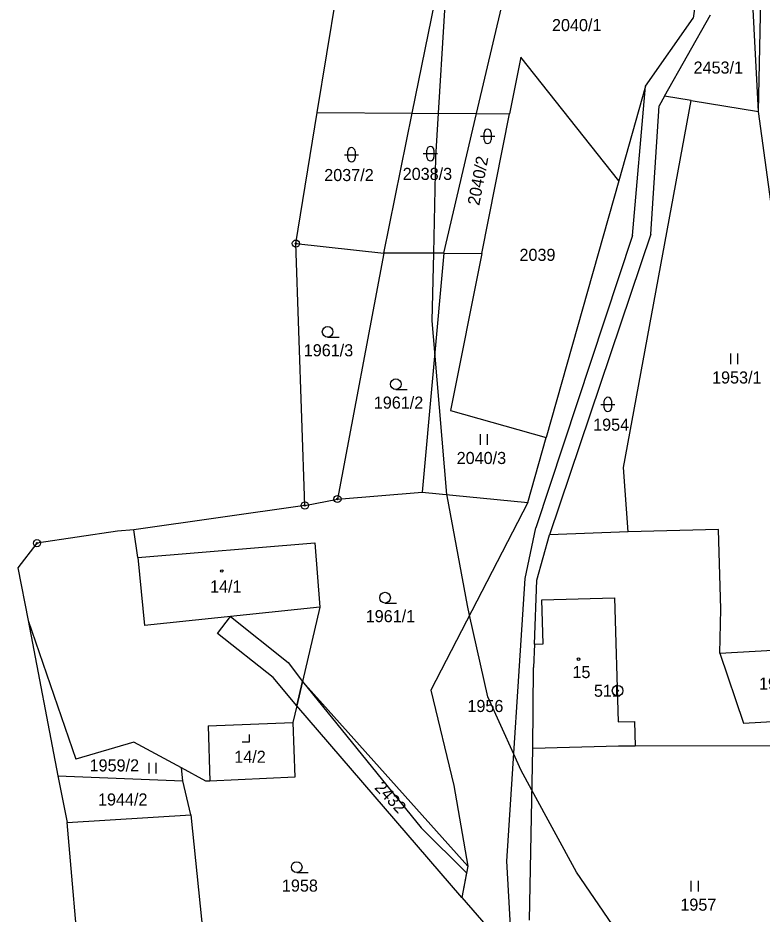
# Model space of a CAD drawing. Extents: x -546762 to -540209, y -1046851 to -1035694.
# Drawn here: x -542545.9 to -542441.3, y -1038702.7 to -1038576.7 of the extents above; entities that cross this region are included whole.
import ezdxf

# ---------------------------------------------------------------- set-up
doc = ezdxf.new("R2010")
doc.units = 0
for name, color, linetype in [('Vrstva 1', 7, 'Continuous'), ('Vrstva 17', 7, 'Continuous'), ('Vrstva 18', 7, 'Continuous'), ('Vrstva 19', 7, 'Continuous'), ('Vrstva 24', 7, 'Continuous'), ('Vrstva 25', 7, 'Continuous'), ('Vrstva 3', 7, 'Continuous'), ('Vrstva 30', 7, 'Continuous'), ('Vrstva 37', 7, 'Continuous'), ('Vrstva 4', 7, 'Continuous'), ('Vrstva 52', 7, 'Continuous'), ('Vrstva 6', 7, 'Continuous')]:
    doc.layers.add(name, color=color, linetype=linetype)

msp = doc.modelspace()

# ---------------------------------------------------------------- linework, layer by layer
at = {"layer": 'Vrstva 1'}
for p, q in [((-542503.83, -1038590.01), (-542490.48, -1038590.11)), ((-542506.84, -1038608.45), (-542494.49, -1038609.78)), ((-542505.58, -1038645.27), (-542500.99, -1038644.36)), ((-542529.08, -1038652.56), (-542529.6, -1038648.68)), ((-542544.5, -1038661.46), (-542537.78, -1038680.94)), ((-542540.33, -1038683.26), (-542522.71, -1038684)), ((-542521.63, -1038688.77), (-542522.71, -1038684))]:
    msp.add_line(p, q, dxfattribs=at)
for points in [[(-542490.48, -1038590.11), (-542482.76, -1038552.2)], [(-542481.44, -1038590.17), (-542474.24, -1038559.49)], [(-542449.04, -1038562.88), (-542450.98, -1038576.75)], [(-542503.83, -1038590.01), (-542499.78, -1038565.24)], [(-542441.79, -1038589.88), (-542442.59, -1038574.64)], [(-542457.66, -1038586.32), (-542450.98, -1038576.75)], [(-542454.99, -1038587.7), (-542448.53, -1038576.29)], [(-542475.21, -1038582.24), (-542476.8, -1038590.21)], [(-542461.43, -1038599.64), (-542475.21, -1038582.24)], [(-542457.66, -1038586.32), (-542461.43, -1038599.64)], [(-542459.52, -1038607.31), (-542457.66, -1038586.32)], [(-542460.77, -1038639.93), (-542451.24, -1038588.32)], [(-542454.99, -1038587.7), (-542455.77, -1038589.09)], [(-542451.24, -1038588.32), (-542454.99, -1038587.7)], [(-542451.24, -1038588.32), (-542441.79, -1038589.88)], [(-542456.94, -1038607.13), (-542455.77, -1038589.09)], [(-542431.49, -1038665.12), (-542441.79, -1038589.88)], [(-542506.84, -1038608.45), (-542503.83, -1038590.01)], [(-542494.49, -1038609.78), (-542490.48, -1038590.11)], [(-542490.48, -1038590.11), (-542481.44, -1038590.17)], [(-542486.04, -1038609.8), (-542481.44, -1038590.17)], [(-542481.44, -1038590.17), (-542476.8, -1038590.21)], [(-542480.7, -1038609.82), (-542476.8, -1038590.21)], [(-542461.43, -1038599.64), (-542471.63, -1038635.73)], [(-542459.52, -1038607.31), (-542473.1, -1038648.4)], [(-542456.94, -1038607.13), (-542471.19, -1038649.38)], [(-542505.58, -1038645.27), (-542506.84, -1038608.45)], [(-542494.49, -1038609.78), (-542500.99, -1038644.36)], [(-542486.04, -1038609.8), (-542494.49, -1038609.78)], [(-542486.04, -1038609.8), (-542489.1, -1038643.38)], [(-542486.04, -1038609.8), (-542480.7, -1038609.82)], [(-542480.7, -1038609.82), (-542485.11, -1038631.92)], [(-542485.11, -1038631.92), (-542471.63, -1038635.73)], [(-542474.22, -1038644.87), (-542471.63, -1038635.73)], [(-542460.1, -1038648.99), (-542460.77, -1038639.93)], [(-542500.99, -1038644.36), (-542489.1, -1038643.38)], [(-542489.1, -1038643.38), (-542474.22, -1038644.87)], [(-542505.58, -1038645.27), (-542529.6, -1038648.68)], [(-542474.22, -1038644.87), (-542487.87, -1038671.23)], [(-542531.92, -1038648.88), (-542543.24, -1038650.57)], [(-542529.6, -1038648.68), (-542531.92, -1038648.88)], [(-542474.62, -1038655.55), (-542473.1, -1038648.4)], [(-542460.1, -1038648.99), (-542471.19, -1038649.38)], [(-542447.41, -1038648.64), (-542460.1, -1038648.99)], [(-542447.1, -1038659.84), (-542447.41, -1038648.64)], [(-542472.96, -1038655.75), (-542471.19, -1038649.38)], [(-542543.24, -1038650.57), (-542545.92, -1038654.02)], [(-542529.08, -1038652.56), (-542504.16, -1038650.52)], [(-542504.16, -1038650.52), (-542503.45, -1038659.57)], [(-542545.92, -1038654.02), (-542544.5, -1038661.46)], [(-542477.16, -1038695.26), (-542474.62, -1038655.55)], [(-542473.29, -1038664.76), (-542472.96, -1038655.75)], [(-542503.45, -1038659.57), (-542505.91, -1038670.01)], [(-542447.23, -1038666.04), (-542447.1, -1038659.84)], [(-542544.5, -1038661.46), (-542540.33, -1038683.26)], [(-542473.29, -1038664.76), (-542473.41, -1038668.06)], [(-542447.23, -1038666.04), (-542431.49, -1038665.12)], [(-542447.23, -1038666.04), (-542443.92, -1038675.88)], [(-542473.52, -1038679.45), (-542473.41, -1038668.06)], [(-542505.91, -1038670.01), (-542506.72, -1038673.44)], [(-542505.91, -1038670.01), (-542482.66, -1038695.96)], [(-542487.87, -1038671.23), (-542484.62, -1038684.65)], [(-542506.72, -1038673.44), (-542507.27, -1038675.77)], [(-542483.49, -1038700.37), (-542506.72, -1038673.44)], [(-542443.92, -1038675.88), (-542430.12, -1038675.08)], [(-542519.16, -1038676.24), (-542507.27, -1038675.77)], [(-542519.16, -1038676.24), (-542518.96, -1038684.01)], [(-542507.27, -1038675.77), (-542506.97, -1038683.48)], [(-542529.61, -1038678.54), (-542537.78, -1038680.94)], [(-542522.94, -1038682.16), (-542529.61, -1038678.54)], [(-542474, -1038703.57), (-542473.52, -1038679.45)], [(-542461.48, -1038679.13), (-542473.52, -1038679.45)], [(-542459.14, -1038679.09), (-542461.48, -1038679.13)], [(-542429.58, -1038679.04), (-542459.14, -1038679.09)], [(-542519.49, -1038684.03), (-542522.94, -1038682.16)], [(-542522.71, -1038684), (-542522.94, -1038682.16)], [(-542540.33, -1038683.26), (-542539, -1038689.85)], [(-542518.96, -1038684.01), (-542519.49, -1038684.03)], [(-542506.97, -1038683.48), (-542518.96, -1038684.01)], [(-542484.62, -1038684.65), (-542482.66, -1038695.96)], [(-542539, -1038689.85), (-542521.63, -1038688.77)], [(-542521.63, -1038688.77), (-542519.46, -1038709.83)], [(-542537.06, -1038711.98), (-542539, -1038689.85)], [(-542476.45, -1038708.53), (-542477.16, -1038695.26)], [(-542482.66, -1038695.96), (-542483.49, -1038700.37)], [(-542483.49, -1038700.37), (-542476.45, -1038708.53)]]:
    msp.add_lwpolyline(points, dxfattribs=at)
at = {"layer": 'Vrstva 24'}
for centre, radius in [((-542506.84, -1038608.45), 0.5), ((-542506.84, -1038608.45), 0.1), ((-542500.99, -1038644.36), 0.5), ((-542505.58, -1038645.27), 0.5), ((-542505.58, -1038645.27), 0.1), ((-542500.99, -1038644.36), 0.1), ((-542543.24, -1038650.57), 0.5), ((-542543.24, -1038650.57), 0.1), ((-542461.6, -1038671.31), 0.75), ((-542461.6, -1038671.31), 0.1)]:
    msp.add_circle(centre, radius, dxfattribs=at)
at = {"layer": 'Vrstva 25'}
for p, q in [((-542480.88, -1038593.36), (-542478.88, -1038593.36)), ((-542480.38, -1038593.86), (-542480.38, -1038592.86)), ((-542479.38, -1038592.86), (-542479.38, -1038593.86)), ((-542500.02, -1038595.96), (-542498.02, -1038595.96)), ((-542499.52, -1038596.46), (-542499.52, -1038595.46)), ((-542498.52, -1038595.46), (-542498.52, -1038596.46)), ((-542488.92, -1038595.8), (-542486.92, -1038595.8)), ((-542488.42, -1038596.3), (-542488.42, -1038595.3)), ((-542487.42, -1038595.3), (-542487.42, -1038596.3)), ((-542502.37, -1038621.6), (-542500.77, -1038621.6)), ((-542445.68, -1038625.42), (-542445.68, -1038623.92)), ((-542444.68, -1038625.42), (-542444.68, -1038623.92)), ((-542492.79, -1038628.96), (-542491.19, -1038628.96)), ((-542463.97, -1038631.06), (-542461.97, -1038631.06)), ((-542463.47, -1038631.56), (-542463.47, -1038630.56)), ((-542462.47, -1038630.56), (-542462.47, -1038631.56)), ((-542480.9, -1038636.74), (-542480.9, -1038635.24)), ((-542479.9, -1038636.74), (-542479.9, -1038635.24)), ((-542494.3, -1038658.98), (-542492.7, -1038658.98)), ((-542527.48, -1038682.94), (-542527.48, -1038681.44)), ((-542526.48, -1038682.94), (-542526.48, -1038681.44)), ((-542506.72, -1038696.86), (-542505.12, -1038696.86)), ((-542451.25, -1038699.54), (-542451.25, -1038698.04)), ((-542450.25, -1038699.54), (-542450.25, -1038698.04))]:
    msp.add_line(p, q, dxfattribs=at)
msp.add_lwpolyline([(-542514.37, -1038678.48), (-542513.37, -1038678.48), (-542513.37, -1038677.48)], dxfattribs=at)
for centre, radius in [((-542502.37, -1038620.85), 0.75), ((-542492.79, -1038628.21), 0.75), ((-542517.26, -1038654.49), 0.175), ((-542494.3, -1038658.23), 0.75), ((-542467.09, -1038666.88), 0.175), ((-542506.72, -1038696.11), 0.75)]:
    msp.add_circle(centre, radius, dxfattribs=at)
for centre, start, end in [((-542479.88, -1038592.86), 0, 180), ((-542499.02, -1038595.46), 0, 180), ((-542487.92, -1038595.3), 0, 180), ((-542479.88, -1038593.86), 180, 0), ((-542499.02, -1038596.46), 180, 0), ((-542487.92, -1038596.3), 180, 0), ((-542462.97, -1038630.56), 0, 180), ((-542462.97, -1038631.56), 180, 0)]:
    msp.add_arc(centre, 0.5, start, end, dxfattribs=at)
at = {"layer": 'Vrstva 3'}
for points in [[(-542529.08, -1038652.56), (-542504.16, -1038650.52)], [(-542504.16, -1038650.52), (-542503.45, -1038659.57)], [(-542529.08, -1038652.56), (-542528.1, -1038662.13)], [(-542472.26, -1038658.53), (-542462.05, -1038658.25)], [(-542472.09, -1038664.73), (-542472.26, -1038658.53)], [(-542462.05, -1038658.25), (-542461.52, -1038675.68)], [(-542503.45, -1038659.57), (-542528.1, -1038662.13)], [(-542473.29, -1038664.76), (-542473.41, -1038668.06)], [(-542473.29, -1038664.76), (-542472.09, -1038664.73)], [(-542473.52, -1038679.45), (-542473.41, -1038668.06)], [(-542461.52, -1038675.68), (-542459.24, -1038675.63)], [(-542459.24, -1038675.63), (-542459.14, -1038679.09)], [(-542461.48, -1038679.13), (-542473.52, -1038679.45)], [(-542459.14, -1038679.09), (-542461.48, -1038679.13)]]:
    msp.add_lwpolyline(points, dxfattribs=at)
at = {"layer": 'Vrstva 30'}
for p, q in [((-542506.72, -1038673.44), (-542505.91, -1038670.01)), ((-542505.91, -1038670.01), (-542489.24, -1038690.58)), ((-542483.49, -1038700.37), (-542506.72, -1038673.44)), ((-542489.24, -1038690.58), (-542482.84, -1038696.9)), ((-542482.84, -1038696.9), (-542483.49, -1038700.37))]:
    msp.add_line(p, q, dxfattribs=at)
msp.add_lwpolyline([(-542507.9, -1038667.33), (-542505.91, -1038670.01), (-542506.72, -1038673.44), (-542510.02, -1038669.47), (-542517.87, -1038663.29), (-542516.02, -1038660.87), (-542507.9, -1038667.33)], dxfattribs=at)
at = {"layer": 'Vrstva 37'}
for centre in [(-542517.26, -1038654.49), (-542467.09, -1038666.88)]:
    msp.add_circle(centre, 0.175, dxfattribs=at)
at = {"layer": 'Vrstva 4'}
for points in [[(-542529.08, -1038652.56), (-542528.1, -1038662.13)], [(-542472.26, -1038658.53), (-542462.05, -1038658.25)], [(-542472.09, -1038664.73), (-542472.26, -1038658.53)], [(-542462.05, -1038658.25), (-542461.52, -1038675.68)], [(-542503.45, -1038659.57), (-542528.1, -1038662.13)], [(-542473.29, -1038664.76), (-542472.09, -1038664.73)], [(-542461.52, -1038675.68), (-542459.24, -1038675.63)], [(-542459.24, -1038675.63), (-542459.14, -1038679.09)]]:
    msp.add_lwpolyline(points, dxfattribs=at)
at = {"layer": 'Vrstva 52'}
for points in [[(-542487.46, -1038609.8), (-542487.16, -1038596.32), (-542486.78, -1038590.13), (-542485.21, -1038564.21), (-542485.17, -1038563.63), (-542483.67, -1038550.35), (-542483.46, -1038548.51), (-542481.87, -1038534.3), (-542481.51, -1038531.13), (-542481.51, -1038530.9), (-542481.51, -1038530.52), (-542481.51, -1038526.99), (-542481.51, -1038526.87), (-542481.51, -1038508.39), (-542481.51, -1038494.52)], [(-542456.64, -1038712.51), (-542467.36, -1038696.81), (-542473.64, -1038685.3), (-542475.2, -1038682.43), (-542476.2, -1038680.22), (-542479.84, -1038672.16), (-542482.42, -1038660.7), (-542482.72, -1038659.35), (-542485.59, -1038643.92), (-542485.61, -1038643.73), (-542487.31, -1038623.71), (-542487.68, -1038619.33), (-542487.46, -1038609.8)]]:
    msp.add_lwpolyline(points, dxfattribs=at)
at = {"layer": 'Vrstva 6'}
msp.add_lwpolyline([(-542441.79, -1038589.88), (-542441.45, -1038574.05)], dxfattribs=at)

# ---------------------------------------------------------------- texts
at = {"layer": 'Vrstva 17'}
msp.add_text('511', height=1.7, dxfattribs=at).set_placement((-542464.93, -1038672.16))
at = {"layer": 'Vrstva 18'}
for s, p in [('2040/1', (-542470.83, -1038578.58)), ('2453/1', (-542450.92, -1038584.55)), ('2037/2', (-542502.85, -1038599.66)), ('2038/3', (-542491.82, -1038599.5)), ('2039', (-542475.4, -1038610.88)), ('1961/3', (-542505.73, -1038624.3)), ('1953/1', (-542448.32, -1038628.12)), ('1961/2', (-542495.88, -1038631.66)), ('1954', (-542465.04, -1038634.76)), ('2040/3', (-542484.23, -1038639.44)), ('1961/1', (-542497.02, -1038661.68)), ('1953/2', (-542441.72, -1038671.16)), ('1956', (-542482.72, -1038674.31)), ('1959/2', (-542535.84, -1038682.66)), ('1944/2', (-542534.66, -1038687.45)), ('1958', (-542508.8, -1038699.56)), ('1957', (-542452.78, -1038702.24))]:
    msp.add_text(s, height=1.7, dxfattribs=at).set_placement(p)
for s, rotation, p in [('2040/2', 79.2308, (-542481.06, -1038603.18)), ('2432', 313.1855, (-542495.87, -1038685.02))]:
    msp.add_text(s, height=1.7, rotation=rotation, dxfattribs=at).set_placement(p)
at = {"layer": 'Vrstva 19'}
for s, p in [('14/1', (-542518.91, -1038657.51)), ('15', (-542467.95, -1038669.54)), ('14/2', (-542515.5, -1038681.45))]:
    msp.add_text(s, height=1.7, dxfattribs=at).set_placement(p)

doc.saveas('drawing.dxf')
